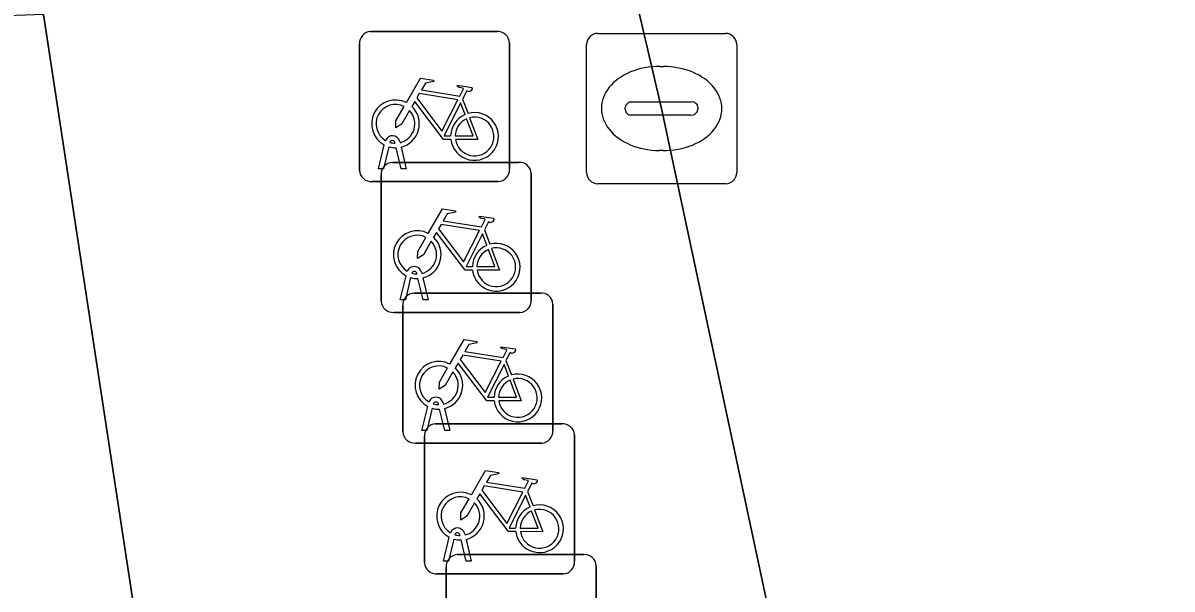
# Model space of a CAD drawing. Extents: x 158472 to 159562, y 388525 to 389606.
# Drawn here: x 159459.59 to 159467.25, y 389068.48 to 389072.25 of the extents above; entities that cross this region are included whole.
import ezdxf

# ---------------------------------------------------------------- set-up
doc = ezdxf.new("R2010")
doc.units = 0
for name, color, linetype in [('IMGEO_Fietsenrek', 7, 'Continuous'), ('IMGEO_Fietspad_gesloten', 7, 'Continuous'), ('IMGEO_Kolk', 7, 'Continuous'), ('IMGEO_Rijbaan_regionaal_gesloten', 7, 'Continuous'), ('IMGEO_Voetpad_open', 7, 'Continuous')]:
    doc.layers.add(name, color=color, linetype=linetype)

msp = doc.modelspace()

# ---------------------------------------------------------------- linework, layer by layer
at = {"layer": 'IMGEO_Fietsenrek'}
for p, q in [((159461.9099, 389072.1935), (159462.7508, 389072.1935)), ((159462.7508, 389072.1935), (159461.9099, 389072.1935)), ((159462.8345, 389072.1191), (159462.8345, 389071.2782)), ((159462.8345, 389071.2782), (159462.8345, 389072.1191)), ((159461.8355, 389071.2689), (159461.8355, 389072.1098)), ((159461.8355, 389072.1098), (159461.8355, 389071.2689)), ((159462.5222, 389071.7432), (159462.5585, 389071.648)), ((159461.9625, 389071.2783), (159462.0008, 389071.4383)), ((159462.0312, 389071.4261), (159461.9959, 389071.2783)), ((159462.0729, 389071.4499), (159462.0719, 389071.4542)), ((159462.1036, 389071.4614), (159462.1054, 389071.4535)), ((159462.1124, 389071.4243), (159462.1474, 389071.2783)), ((159462.114, 389071.2783), (159462.0801, 389071.42)), ((159461.9959, 389071.2783), (159461.9625, 389071.2783)), ((159462.0549, 389071.3225), (159462.8958, 389071.3225)), ((159462.8958, 389071.3225), (159462.0549, 389071.3225)), ((159462.1474, 389071.2783), (159462.114, 389071.2783)), ((159462.7601, 389071.1945), (159461.9192, 389071.1945)), ((159461.9192, 389071.1945), (159462.7601, 389071.1945)), ((159461.9805, 389070.3979), (159461.9805, 389071.2388)), ((159461.9805, 389071.2388), (159461.9805, 389070.3979)), ((159462.9795, 389071.2481), (159462.9795, 389070.4072)), ((159462.9795, 389070.4072), (159462.9795, 389071.2481)), ((159462.6672, 389070.8722), (159462.7035, 389070.777)), ((159462.2179, 389070.5789), (159462.2169, 389070.5832)), ((159462.2486, 389070.5904), (159462.2504, 389070.5825)), ((159462.1075, 389070.4073), (159462.1458, 389070.5673)), ((159462.1762, 389070.5551), (159462.1409, 389070.4073)), ((159462.259, 389070.4073), (159462.2251, 389070.549)), ((159462.2574, 389070.5533), (159462.2924, 389070.4073)), ((159462.1989, 389070.4525), (159463.0398, 389070.4525)), ((159463.0398, 389070.4525), (159462.1989, 389070.4525)), ((159462.1409, 389070.4073), (159462.1075, 389070.4073)), ((159462.1245, 389069.5279), (159462.1245, 389070.3688)), ((159462.1245, 389070.3688), (159462.1245, 389069.5279)), ((159462.2924, 389070.4073), (159462.259, 389070.4073)), ((159463.1235, 389070.3781), (159463.1235, 389069.5372)), ((159463.1235, 389069.5372), (159463.1235, 389070.3781)), ((159462.9051, 389070.3235), (159462.0642, 389070.3235)), ((159462.0642, 389070.3235), (159462.9051, 389070.3235)), ((159462.8112, 389070.0022), (159462.8475, 389069.907)), ((159462.2515, 389069.5373), (159462.2898, 389069.6973)), ((159462.3202, 389069.6851), (159462.2849, 389069.5373)), ((159462.3619, 389069.7089), (159462.3609, 389069.7132)), ((159462.403, 389069.5373), (159462.3691, 389069.679)), ((159462.3926, 389069.7204), (159462.3944, 389069.7125)), ((159462.4014, 389069.6833), (159462.4364, 389069.5373)), ((159462.2849, 389069.5373), (159462.2515, 389069.5373)), ((159462.3429, 389069.5815), (159463.1838, 389069.5815)), ((159463.1838, 389069.5815), (159462.3429, 389069.5815)), ((159462.4364, 389069.5373), (159462.403, 389069.5373)), ((159463.0491, 389069.4535), (159462.2082, 389069.4535)), ((159462.2082, 389069.4535), (159463.0491, 389069.4535)), ((159462.2685, 389068.6569), (159462.2685, 389069.4978)), ((159462.2685, 389069.4978), (159462.2685, 389068.6569)), ((159463.2675, 389069.5071), (159463.2675, 389068.6662)), ((159463.2675, 389068.6662), (159463.2675, 389069.5071)), ((159462.9552, 389069.1312), (159462.9915, 389069.036)), ((159462.3955, 389068.6663), (159462.4338, 389068.8263)), ((159462.5059, 389068.8379), (159462.5049, 389068.8422)), ((159462.5366, 389068.8494), (159462.5384, 389068.8415)), ((159462.4642, 389068.8141), (159462.4289, 389068.6663)), ((159462.547, 389068.6663), (159462.5131, 389068.808)), ((159462.5454, 389068.8123), (159462.5804, 389068.6663)), ((159462.4879, 389068.7105), (159463.3288, 389068.7105)), ((159463.3288, 389068.7105), (159462.4879, 389068.7105)), ((159462.4289, 389068.6663), (159462.3955, 389068.6663)), ((159462.4135, 389067.7859), (159462.4135, 389068.6268)), ((159462.4135, 389068.6268), (159462.4135, 389067.7859)), ((159462.5804, 389068.6663), (159462.547, 389068.6663)), ((159463.4125, 389068.6361), (159463.4125, 389067.7952)), ((159463.4125, 389067.7952), (159463.4125, 389068.6361)), ((159463.1931, 389068.5825), (159462.3522, 389068.5825)), ((159462.3522, 389068.5825), (159463.1931, 389068.5825))]:
    msp.add_line(p, q, dxfattribs=at)
for points in [[(159462.1481, 389071.7202), (159462.2428, 389071.8837), (159462.329, 389071.8699), (159462.3307, 389071.8612), (159462.2746, 389071.8503), (159462.2484, 389071.805), (159462.5036, 389071.7642)], [(159462.5036, 389071.7642), (159462.5286, 389071.813), (159462.5235, 389071.817), (159462.5003, 389071.8207), (159462.4876, 389071.8282), (159462.4866, 389071.8313), (159462.4888, 389071.8359), (159462.5836, 389071.8208), (159462.5859, 389071.8105), (159462.5765, 389071.7981), (159462.5641, 389071.7917), (159462.5496, 389071.7979), (159462.5222, 389071.7432)], [(159462.4907, 389071.739), (159462.2339, 389071.78), (159462.2172, 389071.7512), (159462.3842, 389071.5309), (159462.4907, 389071.739)], [(159462.1688, 389071.6677), (159462.1172, 389071.5785), (159462.0773, 389071.5525), (159462.0785, 389071.6), (159462.133, 389071.6942)], [(159462.4438, 389071.4755), (159462.3941, 389071.4756), (159462.2034, 389071.7273), (159462.1844, 389071.6945)], [(159462.5387, 389071.641), (159462.5094, 389071.7178), (159462.4, 389071.4997), (159462.4427, 389071.4996)], [(159462.4727, 389071.4995), (159462.5926, 389071.4993), (159462.5494, 389071.6129)], [(159462.5692, 389071.6198), (159462.6242, 389071.4752), (159462.4741, 389071.4755)], [(159462.2931, 389070.8492), (159462.3878, 389071.0127), (159462.474, 389070.9989), (159462.4757, 389070.9902), (159462.4196, 389070.9793), (159462.3934, 389070.934), (159462.6486, 389070.8932)], [(159462.6486, 389070.8932), (159462.6736, 389070.942), (159462.6685, 389070.946), (159462.6453, 389070.9497), (159462.6326, 389070.9572), (159462.6316, 389070.9603), (159462.6338, 389070.9649), (159462.7286, 389070.9498), (159462.7309, 389070.9395), (159462.7215, 389070.9271), (159462.7091, 389070.9207), (159462.6946, 389070.9269), (159462.6672, 389070.8722)], [(159462.6357, 389070.868), (159462.3789, 389070.909), (159462.3622, 389070.8802), (159462.5292, 389070.6599), (159462.6357, 389070.868)], [(159462.3138, 389070.7967), (159462.2622, 389070.7075), (159462.2223, 389070.6815), (159462.2235, 389070.729), (159462.278, 389070.8232)], [(159462.5888, 389070.6045), (159462.5391, 389070.6046), (159462.3484, 389070.8563), (159462.3294, 389070.8235)], [(159462.6837, 389070.77), (159462.6544, 389070.8468), (159462.545, 389070.6287), (159462.5877, 389070.6286)], [(159462.6177, 389070.6285), (159462.7376, 389070.6283), (159462.6944, 389070.7419)], [(159462.7142, 389070.7488), (159462.7692, 389070.6042), (159462.6191, 389070.6045)], [(159462.4371, 389069.9792), (159462.5318, 389070.1427), (159462.618, 389070.1289), (159462.6197, 389070.1202), (159462.5636, 389070.1093), (159462.5374, 389070.064), (159462.7926, 389070.0232)], [(159462.7926, 389070.0232), (159462.8176, 389070.072), (159462.8125, 389070.076), (159462.7893, 389070.0797), (159462.7766, 389070.0872), (159462.7756, 389070.0903), (159462.7778, 389070.0949), (159462.8726, 389070.0798), (159462.8749, 389070.0695), (159462.8655, 389070.0571), (159462.8531, 389070.0507), (159462.8386, 389070.0569), (159462.8112, 389070.0022)], [(159462.7328, 389069.7345), (159462.6831, 389069.7346), (159462.4924, 389069.9863), (159462.4734, 389069.9535)], [(159462.7797, 389069.998), (159462.5229, 389070.039), (159462.5062, 389070.0102), (159462.6732, 389069.7899), (159462.7797, 389069.998)], [(159462.8277, 389069.9), (159462.7984, 389069.9768), (159462.689, 389069.7587), (159462.7317, 389069.7586)], [(159462.4578, 389069.9267), (159462.4062, 389069.8375), (159462.3663, 389069.8115), (159462.3675, 389069.859), (159462.422, 389069.9532)], [(159462.7617, 389069.7585), (159462.8816, 389069.7583), (159462.8384, 389069.8719)], [(159462.8582, 389069.8788), (159462.9132, 389069.7342), (159462.7631, 389069.7345)], [(159462.5811, 389069.1082), (159462.6758, 389069.2717), (159462.762, 389069.2579), (159462.7637, 389069.2492), (159462.7076, 389069.2383), (159462.6814, 389069.193), (159462.9366, 389069.1522)], [(159462.9366, 389069.1522), (159462.9616, 389069.201), (159462.9565, 389069.205), (159462.9333, 389069.2087), (159462.9206, 389069.2162), (159462.9196, 389069.2193), (159462.9218, 389069.2239), (159463.0166, 389069.2088), (159463.0189, 389069.1985), (159463.0095, 389069.1861), (159462.9971, 389069.1797), (159462.9826, 389069.1859), (159462.9552, 389069.1312)], [(159462.9237, 389069.127), (159462.6669, 389069.168), (159462.6502, 389069.1392), (159462.8172, 389068.9189), (159462.9237, 389069.127)], [(159462.6018, 389069.0557), (159462.5502, 389068.9665), (159462.5103, 389068.9405), (159462.5115, 389068.988), (159462.566, 389069.0822)], [(159462.8768, 389068.8635), (159462.8271, 389068.8636), (159462.6364, 389069.1153), (159462.6174, 389069.0825)], [(159462.9717, 389069.029), (159462.9424, 389069.1058), (159462.833, 389068.8877), (159462.8757, 389068.8876)], [(159462.9057, 389068.8875), (159463.0256, 389068.8873), (159462.9824, 389069.0009)], [(159463.0022, 389069.0078), (159463.0572, 389068.8632), (159462.9071, 389068.8635)]]:
    msp.add_lwpolyline(points, dxfattribs=at)
for centre, radius, start, end in [((159461.9132, 389072.1156), 0.0779, 92.4484, 184.28452), ((159461.9132, 389072.1156), 0.0779, 92.4484, 184.28452), ((159462.7566, 389072.1158), 0.0779, 2.4484, 94.28452), ((159462.7566, 389072.1158), 0.0779, 2.4484, 94.28452), ((159462.0751, 389071.5789), 0.159, 62.67661, 242.13685), ((159462.0751, 389071.5789), 0.129, 63.31916, 238.90302), ((159462.0751, 389071.5789), 0.129, 283.60429, 43.43025), ((159462.0751, 389071.5789), 0.159, 283.5766, 46.60424), ((159462.6017, 389071.4949), 0.159, 187.0065, 105.77075), ((159462.6017, 389071.4949), 0.159, 113.3408, 178.32165), ((159462.6017, 389071.4949), 0.129, 113.92302, 177.95563), ((159462.6017, 389071.4949), 0.129, 188.67146, 104.58832), ((159462.0549, 389071.4503), 0.0499, 12.8025, 158.69338), ((159462.0751, 389071.5789), 0.159, 253.99666, 271.78671), ((159462.0549, 389071.4503), 0.0174, 12.8025, 163.45023), ((159462.0751, 389071.5789), 0.129, 253.41502, 269.02044), ((159462.0582, 389071.2446), 0.0779, 92.4484, 184.28452), ((159462.0582, 389071.2446), 0.0779, 92.4484, 184.28452), ((159462.7568, 389071.2724), 0.0779, 272.4484, 4.28452), ((159462.7568, 389071.2724), 0.0779, 272.4484, 4.28452), ((159462.9016, 389071.2448), 0.0779, 2.4484, 94.28452), ((159462.9016, 389071.2448), 0.0779, 2.4484, 94.28452), ((159461.9134, 389071.2722), 0.0779, 182.4484, 274.28452), ((159461.9134, 389071.2722), 0.0779, 182.4484, 274.28452), ((159462.2201, 389070.7079), 0.159, 62.67661, 242.13685), ((159462.2201, 389070.7079), 0.129, 63.31916, 238.90302), ((159462.2201, 389070.7079), 0.159, 283.5766, 46.60424), ((159462.2201, 389070.7079), 0.129, 283.60429, 43.43025), ((159462.7467, 389070.6239), 0.159, 113.3408, 178.32165), ((159462.7467, 389070.6239), 0.159, 187.0065, 105.77075), ((159462.7467, 389070.6239), 0.129, 113.92302, 177.95563), ((159462.7467, 389070.6239), 0.129, 188.67146, 104.58832), ((159462.1999, 389070.5793), 0.0499, 12.8025, 158.69338), ((159462.1999, 389070.5793), 0.0174, 12.8025, 163.45023), ((159462.2201, 389070.7079), 0.129, 253.41502, 269.02044), ((159462.2201, 389070.7079), 0.159, 253.99666, 271.78671), ((159462.2022, 389070.3746), 0.0779, 92.4484, 184.28452), ((159462.2022, 389070.3746), 0.0779, 92.4484, 184.28452), ((159463.0456, 389070.3748), 0.0779, 2.4484, 94.28452), ((159463.0456, 389070.3748), 0.0779, 2.4484, 94.28452), ((159462.0584, 389070.4012), 0.0779, 182.4484, 274.28452), ((159462.0584, 389070.4012), 0.0779, 182.4484, 274.28452), ((159462.9018, 389070.4014), 0.0779, 272.4484, 4.28452), ((159462.9018, 389070.4014), 0.0779, 272.4484, 4.28452), ((159462.3641, 389069.8379), 0.159, 62.67661, 242.13685), ((159462.3641, 389069.8379), 0.129, 63.31916, 238.90302), ((159462.3641, 389069.8379), 0.129, 283.60429, 43.43025), ((159462.3641, 389069.8379), 0.159, 283.5766, 46.60424), ((159462.8907, 389069.7539), 0.159, 113.3408, 178.32165), ((159462.8907, 389069.7539), 0.159, 187.0065, 105.77075), ((159462.8907, 389069.7539), 0.129, 113.92302, 177.95563), ((159462.8907, 389069.7539), 0.129, 188.67146, 104.58832), ((159462.3439, 389069.7093), 0.0499, 12.8025, 158.69338), ((159462.3641, 389069.8379), 0.159, 253.99666, 271.78671), ((159462.3439, 389069.7093), 0.0174, 12.8025, 163.45023), ((159462.3641, 389069.8379), 0.129, 253.41502, 269.02044), ((159462.2024, 389069.5312), 0.0779, 182.4484, 274.28452), ((159462.2024, 389069.5312), 0.0779, 182.4484, 274.28452), ((159462.3462, 389069.5036), 0.0779, 92.4484, 184.28452), ((159462.3462, 389069.5036), 0.0779, 92.4484, 184.28452), ((159463.0458, 389069.5314), 0.0779, 272.4484, 4.28452), ((159463.0458, 389069.5314), 0.0779, 272.4484, 4.28452), ((159463.1896, 389069.5038), 0.0779, 2.4484, 94.28452), ((159463.1896, 389069.5038), 0.0779, 2.4484, 94.28452), ((159462.5081, 389068.9669), 0.159, 62.67661, 242.13685), ((159462.5081, 389068.9669), 0.129, 63.31916, 238.90302), ((159462.5081, 389068.9669), 0.129, 283.60429, 43.43025), ((159462.5081, 389068.9669), 0.159, 283.5766, 46.60424), ((159463.0347, 389068.8829), 0.159, 113.3408, 178.32165), ((159463.0347, 389068.8829), 0.159, 187.0065, 105.77075), ((159463.0347, 389068.8829), 0.129, 113.92302, 177.95563), ((159463.0347, 389068.8829), 0.129, 188.67146, 104.58832), ((159462.4879, 389068.8383), 0.0499, 12.8025, 158.69338), ((159462.4879, 389068.8383), 0.0174, 12.8025, 163.45023), ((159462.5081, 389068.9669), 0.129, 253.41502, 269.02044), ((159462.5081, 389068.9669), 0.159, 253.99666, 271.78671), ((159462.4912, 389068.6326), 0.0779, 92.4484, 184.28452), ((159462.4912, 389068.6326), 0.0779, 92.4484, 184.28452), ((159463.3346, 389068.6328), 0.0779, 2.4484, 94.28452), ((159463.3346, 389068.6328), 0.0779, 2.4484, 94.28452), ((159462.3464, 389068.6602), 0.0779, 182.4484, 274.28452), ((159462.3464, 389068.6602), 0.0779, 182.4484, 274.28452), ((159463.1898, 389068.6604), 0.0779, 272.4484, 4.28452), ((159463.1898, 389068.6604), 0.0779, 272.4484, 4.28452)]:
    msp.add_arc(centre, radius, start, end, dxfattribs=at)
at = {"layer": 'IMGEO_Fietspad_gesloten'}
msp.add_lwpolyline([(159470.301, 389005.994), (159467.478, 389023.699), (159463.997, 389045.472), (159460.936, 389064.402), (159459.73, 389072.307), (159456.53, 389072.19), (159457.422, 389064.955), (159457.428, 389064.908), (159458.235, 389060.557), (159460.8, 389044.669), (159464.294, 389022.71), (159467.156, 389004.937)], dxfattribs=at)
at = {"layer": 'IMGEO_Kolk'}
for p, q in [((159463.4219, 389072.1815), (159464.2741, 389072.1815)), ((159463.3475, 389071.2549), (159463.3475, 389072.1071)), ((159464.3485, 389072.1071), (159464.3485, 389071.2549)), ((159463.8355, 389071.9607), (159463.8605, 389071.9607)), ((159463.6059, 389071.6749), (159463.6059, 389071.6871)), ((159463.649, 389071.7243), (159464.0469, 389071.7243)), ((159464.09, 389071.6871), (159464.09, 389071.6749)), ((159464.0435, 389071.6377), (159463.6456, 389071.6377)), ((159463.8575, 389071.4013), (159463.8326, 389071.4013)), ((159464.2741, 389071.1805), (159463.4219, 389071.1805))]:
    msp.add_line(p, q, dxfattribs=at)
for points in [[(159463.4219, 389072.1815), (159464.2741, 389072.1815)], [(159463.3475, 389071.2549), (159463.3475, 389072.1071)], [(159464.3485, 389072.1071), (159464.3485, 389071.2549)], [(159464.2741, 389071.1805), (159463.4219, 389071.1805)]]:
    msp.add_lwpolyline(points, dxfattribs=at)
for centre, radius, start, end in [((159463.424, 389072.105), 0.0765, 91.55205, 178.44795), ((159463.424, 389072.105), 0.0765, 91.55205, 178.44795), ((159464.272, 389072.105), 0.0765, 1.55205, 88.44795), ((159464.272, 389072.105), 0.0765, 1.55205, 88.44795), ((159463.6461, 389071.6841), 0.0403, 85.87752, 175.75265), ((159463.6426, 389071.6742), 0.0366, 178.93798, 274.71019), ((159464.0474, 389071.6805), 0.043, 264.86636, 352.45326), ((159464.0514, 389071.6859), 0.0386, 1.73085, 96.63898), ((159463.424, 389071.257), 0.0765, 181.55205, 268.44795), ((159463.424, 389071.257), 0.0765, 181.55205, 268.44795), ((159464.272, 389071.257), 0.0765, 271.55205, 358.44795), ((159464.272, 389071.257), 0.0765, 271.55205, 358.44795)]:
    msp.add_arc(centre, radius, start, end, dxfattribs=at)
for centre, major_axis, ratio, start_param, end_param in [((159463.834, 389071.681), (-0.3872, 0.002), 0.722429, 4.712389, 7.853982), ((159463.859, 389071.681), (-0.3901, 0.002), 0.717154, 1.570796, 4.712389)]:
    msp.add_ellipse(centre, major_axis=major_axis, ratio=ratio, start_param=start_param, end_param=end_param, dxfattribs=at)
at = {"layer": 'IMGEO_Rijbaan_regionaal_gesloten'}
msp.add_lwpolyline([(159467.34, 389073.603), (159467.37, 389074.958), (159467.472, 389077.041), (159462.803, 389076.31), (159463.544, 389072.982), (159463.848, 389071.681), (159465.248, 389065.119), (159465.309, 389064.799), (159467.127, 389052.707), (159470.811, 389028.633), (159473.508, 389011.465)], dxfattribs=at)
at = {"layer": 'IMGEO_Voetpad_open'}
msp.add_lwpolyline([(159459.73, 389072.307), (159460.936, 389064.402), (159465.248, 389065.119), (159463.848, 389071.681), (159463.544, 389072.982)], dxfattribs=at)

doc.saveas('drawing.dxf')
